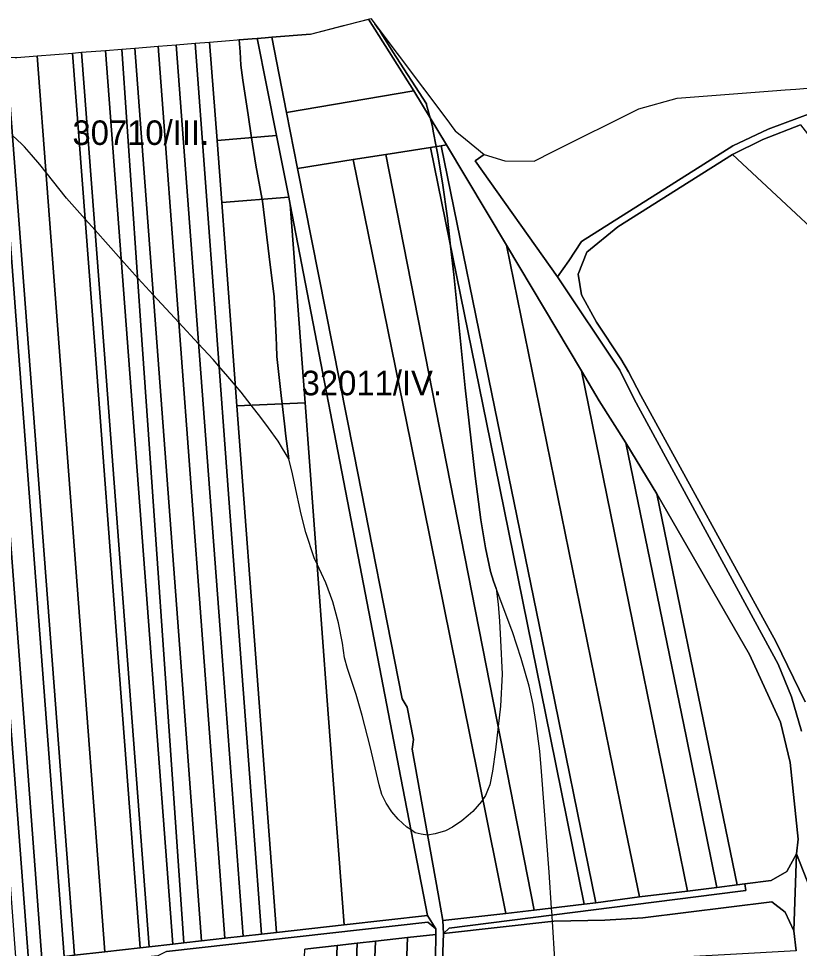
# Model space of a CAD drawing. Extents: x -521939 to -516426, y -1197857 to -1189551.
# Drawn here: x -519138 to -518660, y -1190549 to -1189980 of the extents above; entities that cross this region are included whole.
import ezdxf

# ---------------------------------------------------------------- set-up
doc = ezdxf.new("R2010")
doc.units = 0
for name, color, linetype in [('95560013', 7, 'Continuous'), ('95630013', 7, 'Continuous'), ('95640013', 7, 'Continuous'), ('95660013', 7, 'Continuous')]:
    doc.layers.add(name, color=color, linetype=linetype)

msp = doc.modelspace()

# ---------------------------------------------------------------- linework, layer by layer
at = {"layer": '95560013'}
for points in [[(-518923.63, -1189980.1), (-518895.89, -1190023.95), (-518973.66, -1190037.25), (-518982.75, -1189991.08), (-518958.98, -1189989.18)], [(-519004.08, -1190216.67), (-518990.45, -1190398.3), (-518979.89, -1190539.02), (-518989.04, -1190540.06), (-518994.21, -1190471.44), (-519009.13, -1190273.41), (-519017.06, -1190165.27), (-519029.56, -1189994.81), (-519020.78, -1189994.11), (-519016.26, -1190054.34), (-519013.41, -1190092.32)], [(-518991.78, -1189991.8), (-518979.89, -1190051.36), (-519016.26, -1190054.34), (-519020.78, -1189994.11)], [(-519084.52, -1189999.2), (-519070.46, -1190186.08), (-519057.43, -1190359.27), (-519043.37, -1190546.15), (-519057.77, -1190547.76), (-519071.62, -1190364.27), (-519085.35, -1190182.37), (-519099.08, -1190000.36)], [(-519036.64, -1190545.33), (-519043.37, -1190546.15), (-519057.43, -1190359.27), (-519070.46, -1190186.08), (-519084.52, -1189999.2), (-519074.47, -1189998.39), (-519062.17, -1190176.25), (-519057.15, -1190248.84), (-519044.8, -1190427.37)], [(-519066.59, -1189997.76), (-519053.11, -1190177.8), (-519050.47, -1190213.06), (-519036.81, -1190395.41), (-519025.67, -1190544.12), (-519036.64, -1190545.33), (-519044.8, -1190427.37), (-519057.15, -1190248.84), (-519062.17, -1190176.25), (-519074.47, -1189998.39)], [(-519011.44, -1190542.59), (-519025.67, -1190544.12), (-519036.81, -1190395.41), (-519050.47, -1190213.06), (-519053.11, -1190177.8), (-519066.59, -1189997.76), (-519052.34, -1189996.62), (-519039.07, -1190173.75), (-519025.57, -1190353.97)], [(-519000.23, -1190541.31), (-519011.44, -1190542.59), (-519025.57, -1190353.97), (-519039.07, -1190173.75), (-519052.34, -1189996.62), (-519041.28, -1189995.74), (-519027.78, -1190175.14), (-519014.35, -1190353.65)], [(-519029.56, -1189994.81), (-519017.06, -1190165.27), (-519009.13, -1190273.41), (-518994.21, -1190471.44), (-518989.04, -1190540.06), (-519000.23, -1190541.31), (-519014.35, -1190353.65), (-519027.78, -1190175.14), (-519041.28, -1189995.74)], [(-519173.46, -1190001.68), (-519158.96, -1190193.53), (-519146.06, -1190364.21), (-519131.56, -1190556.06), (-519139.11, -1190556.88), (-519153.91, -1190360.72), (-519167.49, -1190180.73), (-519181.03, -1190001.27)], [(-519123.38, -1190555.13), (-519131.56, -1190556.06), (-519146.06, -1190364.21), (-519158.96, -1190193.53), (-519173.46, -1190001.68), (-519165.08, -1190002.12), (-519151.32, -1190184.6), (-519137.79, -1190364.03)], [(-519151.35, -1190002.84), (-519137.72, -1190183.43), (-519123.85, -1190367.2), (-519109.78, -1190553.62), (-519123.38, -1190555.13), (-519137.79, -1190364.03), (-519151.32, -1190184.6), (-519165.08, -1190002.12), (-519156.46, -1190002.57)], [(-519103.47, -1190552.85), (-519109.78, -1190553.62), (-519123.85, -1190367.2), (-519137.72, -1190183.43), (-519151.35, -1190002.84), (-519144.96, -1190003.18)], [(-519103.47, -1190552.85), (-519144.96, -1190003.18), (-519139.71, -1190003.46), (-519138.66, -1190003.51), (-519126.22, -1190002.51), (-519084.87, -1190550.8)], [(-519084.87, -1190550.8), (-519126.22, -1190002.51), (-519104.6, -1190000.8), (-519090.88, -1190182.62), (-519077.08, -1190365.5), (-519063.28, -1190548.38)], [(-519057.77, -1190547.76), (-519063.28, -1190548.38), (-519077.08, -1190365.5), (-519090.88, -1190182.62), (-519104.6, -1190000.8), (-519099.08, -1190000.36), (-519085.35, -1190182.37), (-519071.62, -1190364.27)], [(-518973.66, -1190037.25), (-518895.89, -1190023.95), (-518875.89, -1190056.99), (-518879.07, -1190057.5), (-518885.65, -1190058.53), (-518913.02, -1190062.9), (-518932.9, -1190066.01), (-518966.93, -1190071.42)], [(-518659.18, -1190044.75), (-518545.67, -1190190.78), (-518583.4, -1190192.5), (-518614.2, -1190143.77), (-518700.81, -1190062.95), (-518682.38, -1190053.63)], [(-518979.89, -1190051.36), (-518972.36, -1190089.08), (-519013.41, -1190092.32), (-519016.26, -1190054.34)], [(-518757.87, -1190517.24), (-518784.42, -1190520.79), (-518814.07, -1190375.66), (-518846.19, -1190218.44), (-518879.07, -1190057.5), (-518875.89, -1190056.99), (-518839.22, -1190118.41), (-518803.27, -1190294.66), (-518767.32, -1190470.91)], [(-518913.02, -1190062.9), (-518885.65, -1190058.53), (-518849.02, -1190238.85), (-518812.26, -1190419.81), (-518791.55, -1190521.76), (-518822.2, -1190525.44), (-518842.86, -1190420.22), (-518877.94, -1190241.56)], [(-518885.65, -1190058.53), (-518879.07, -1190057.5), (-518846.19, -1190218.44), (-518814.07, -1190375.66), (-518784.42, -1190520.79), (-518791.55, -1190521.76), (-518812.26, -1190419.81), (-518849.02, -1190238.85)], [(-518966.93, -1190071.42), (-518932.9, -1190066.01), (-518897.78, -1190239.4), (-518861.39, -1190419.06), (-518839.46, -1190527.33), (-518878.11, -1190531.65), (-518880.88, -1190515.41), (-518896.92, -1190426.87), (-518896.05, -1190420.93), (-518899.95, -1190401.14), (-518903.01, -1190395.98), (-518932.65, -1190245.48)], [(-518822.2, -1190525.44), (-518839.46, -1190527.33), (-518861.39, -1190419.06), (-518897.78, -1190239.4), (-518932.9, -1190066.01), (-518913.02, -1190062.9), (-518877.94, -1190241.56), (-518842.86, -1190420.22)], [(-518972.36, -1190089.08), (-518971.47, -1190093.53), (-518962.42, -1190214.8), (-519004.08, -1190216.67), (-519013.41, -1190092.32)], [(-518971.47, -1190093.53), (-518936.41, -1190275.14), (-518903.74, -1190444.37), (-518887.46, -1190528.7), (-518938.57, -1190534.39), (-518949.02, -1190394.36), (-518962.42, -1190214.8)], [(-518839.22, -1190118.41), (-518793.23, -1190195.23), (-518757.56, -1190370.58), (-518728.43, -1190513.78), (-518757.87, -1190517.24), (-518767.32, -1190470.91), (-518803.27, -1190294.66)], [(-518710.37, -1190511.47), (-518728.43, -1190513.78), (-518757.56, -1190370.58), (-518793.23, -1190195.23), (-518782.38, -1190213.72), (-518766.07, -1190239.39), (-518729.11, -1190419.93)], [(-518962.42, -1190214.8), (-518949.02, -1190394.36), (-518938.57, -1190534.39), (-518979.89, -1190539.02), (-518990.45, -1190398.3), (-519004.08, -1190216.67)], [(-518766.07, -1190239.39), (-518747.14, -1190270.5), (-518710.72, -1190448.38), (-518698.12, -1190509.92), (-518710.37, -1190511.47), (-518729.11, -1190419.93)], [(-518747.14, -1190270.5), (-518690.5, -1190368.8), (-518671.54, -1190410.25), (-518665.58, -1190435.02), (-518660.73, -1190481.86), (-518661.8, -1190490.82), (-518667.64, -1190501.77), (-518677.22, -1190507.17), (-518693.26, -1190509.28), (-518698.12, -1190509.92), (-518710.72, -1190448.38)], [(-518878.56, -1190562.15), (-518877.74, -1190539.66), (-518810.26, -1190532.19), (-518779.08, -1190531.51), (-518755.65, -1190530.1), (-518676.76, -1190520.2), (-518668.57, -1190526.63), (-518663.34, -1190537.95), (-518662, -1190550.2), (-518702.05, -1190552.41)], [(-518882.35, -1190540.18), (-518882.55, -1190554.53), (-518892.95, -1190747.59), (-518907.67, -1190747.1), (-518900.82, -1190569.39), (-518899.77, -1190542.15)], [(-518959.03, -1190969.1), (-518951.98, -1190787.29), (-518944.93, -1190605.48), (-518942.66, -1190546.94), (-518930.55, -1190545.57), (-518933.05, -1190610.33), (-518940.02, -1190790.88), (-518946.89, -1190968.84)], [(-518930.55, -1190545.57), (-518919.4, -1190544.34), (-518922.11, -1190614.44), (-518928.88, -1190789.56), (-518935.8, -1190968.56), (-518946.89, -1190968.84), (-518940.02, -1190790.88), (-518933.05, -1190610.33)], [(-518919.4, -1190544.34), (-518899.77, -1190542.15), (-518900.82, -1190569.39), (-518907.67, -1190747.1), (-518909.74, -1190800.93), (-518916.17, -1190968.14), (-518935.8, -1190968.56), (-518928.88, -1190789.56), (-518922.11, -1190614.44)], [(-518978.95, -1190969.53), (-518972.32, -1190800.1), (-518964.95, -1190611.76), (-518962.5, -1190549.15), (-518942.66, -1190546.94), (-518944.93, -1190605.48), (-518951.98, -1190787.29), (-518959.03, -1190969.1)]]:
    msp.add_lwpolyline(points, close=True, dxfattribs=at)
at = {"layer": '95630013'}
for points in [[(-518627.12, -1190579.12), (-518661.8, -1190490.82), (-518660.73, -1190481.86), (-518665.58, -1190435.02), (-518671.54, -1190410.25), (-518690.5, -1190368.8), (-518747.14, -1190270.5), (-518766.07, -1190239.39), (-518782.38, -1190213.72), (-518793.23, -1190195.23), (-518839.22, -1190118.41), (-518875.89, -1190056.99), (-518895.89, -1190023.95), (-518923.63, -1189980.1), (-518922.19, -1189979.73), (-518874.49, -1190043.1), (-518872.51, -1190045.74), (-518870.48, -1190048.43), (-518864.3, -1190053.47), (-518852.72, -1190062.92), (-518858.27, -1190066.88), (-518807.85, -1190137.81), (-518769.79, -1190194.85), (-518760.96, -1190212.6), (-518672.95, -1190374.72), (-518664.69, -1190394.88), (-518658.7, -1190415.83)], [(-518662, -1190550.2), (-518663.34, -1190537.95), (-518661.8, -1190490.82), (-518627.12, -1190579.12)]]:
    msp.add_lwpolyline(points, dxfattribs=at)
at = {"layer": '95640013'}
for points in [[(-518882.55, -1190554.53), (-518882.35, -1190540.18), (-518882.48, -1190536.75), (-518887.46, -1190528.7), (-518903.74, -1190444.37), (-518936.41, -1190275.14), (-518971.47, -1190093.53), (-518972.36, -1190089.08), (-518979.89, -1190051.36), (-518991.78, -1189991.8), (-518982.75, -1189991.08), (-518973.66, -1190037.25), (-518966.93, -1190071.42), (-518932.65, -1190245.48), (-518903.01, -1190395.98), (-518899.95, -1190401.14), (-518896.05, -1190420.93), (-518896.92, -1190426.87), (-518880.88, -1190515.41), (-518878.11, -1190531.65), (-518877.74, -1190539.66), (-518878.56, -1190562.15)], [(-518637.85, -1190032.2), (-518659.99, -1190040.35), (-518679.13, -1190047.44), (-518700.76, -1190057.67), (-518793.23, -1190116.22), (-518800.92, -1190127.9), (-518807.85, -1190137.81), (-518858.27, -1190066.88), (-518852.72, -1190062.92), (-518840.17, -1190066.73), (-518822.31, -1190066.94), (-518810.55, -1190061.06), (-518758.1, -1190034.86), (-518734.78, -1190028.38), (-518684.3, -1190024.57), (-518676.37, -1190023.97), (-518668.76, -1190023.4), (-518662.16, -1190022.9), (-518655.1, -1190022.37)], [(-518658.7, -1190415.83), (-518664.69, -1190394.88), (-518672.95, -1190374.72), (-518760.96, -1190212.6), (-518769.79, -1190194.85), (-518807.85, -1190137.81), (-518800.92, -1190127.9), (-518793.23, -1190116.22), (-518700.76, -1190057.67), (-518679.13, -1190047.44), (-518659.99, -1190040.35), (-518637.85, -1190032.2)], [(-518659.18, -1190044.75), (-518682.38, -1190053.63), (-518700.81, -1190062.95), (-518770.96, -1190107.15), (-518790.08, -1190122.73), (-518795.26, -1190136.18), (-518793.36, -1190148.8), (-518784.15, -1190165.5), (-518769.16, -1190188.04), (-518764.54, -1190195.99), (-518757.02, -1190210.42), (-518674.29, -1190361.03), (-518656.44, -1190397.83)], [(-518656.44, -1190397.83), (-518674.29, -1190361.03), (-518757.02, -1190210.42), (-518764.54, -1190195.99), (-518769.16, -1190188.04), (-518784.15, -1190165.5), (-518793.36, -1190148.8), (-518795.26, -1190136.18), (-518790.08, -1190122.73), (-518770.96, -1190107.15), (-518700.81, -1190062.95), (-518614.2, -1190143.77)], [(-519139.11, -1190556.88), (-519131.56, -1190556.06), (-519123.38, -1190555.13), (-519109.78, -1190553.62), (-519103.47, -1190552.85), (-519084.87, -1190550.8), (-519063.28, -1190548.38), (-519057.77, -1190547.76), (-519043.37, -1190546.15), (-519036.64, -1190545.33), (-519025.67, -1190544.12), (-519011.44, -1190542.59), (-519000.23, -1190541.31), (-518989.04, -1190540.06), (-518979.89, -1190539.02), (-518938.57, -1190534.39), (-518887.46, -1190528.7), (-518882.48, -1190536.75), (-518887.27, -1190532.68), (-519047.1, -1190550.59), (-519052.5, -1190553.21), (-519072.55, -1190555.45), (-519078.39, -1190554.09), (-519168.97, -1190564.24)], [(-519047.1, -1190550.59), (-518887.27, -1190532.68), (-518882.48, -1190536.75), (-518882.35, -1190540.18), (-518899.77, -1190542.15), (-518919.4, -1190544.34), (-518930.55, -1190545.57), (-518942.66, -1190546.94), (-518962.5, -1190549.15)]]:
    msp.add_lwpolyline(points, dxfattribs=at)
for points in [[(-518661.8, -1190490.82), (-518663.34, -1190537.95), (-518668.57, -1190526.63), (-518676.76, -1190520.2), (-518755.65, -1190530.1), (-518779.08, -1190531.51), (-518810.26, -1190532.19), (-518877.74, -1190539.66), (-518874.29, -1190536.33), (-518697.59, -1190513.92), (-518692.74, -1190513.36), (-518693.26, -1190509.28), (-518677.22, -1190507.17), (-518667.64, -1190501.77)], [(-518693.26, -1190509.28), (-518692.74, -1190513.36), (-518697.59, -1190513.92), (-518874.29, -1190536.33), (-518877.74, -1190539.66), (-518878.11, -1190531.65), (-518839.46, -1190527.33), (-518822.2, -1190525.44), (-518791.55, -1190521.76), (-518784.42, -1190520.79), (-518757.87, -1190517.24), (-518728.43, -1190513.78), (-518710.37, -1190511.47), (-518698.12, -1190509.92)]]:
    msp.add_lwpolyline(points, close=True, dxfattribs=at)
at = {"layer": '95660013'}
for points in [[(-518958.98, -1189989.18), (-518938.8, -1189984), (-518924.17, -1189980.24), (-518923.63, -1189980.1), (-518922.19, -1189979.73), (-518919.79, -1189982.92), (-518917.2, -1189986.36), (-518916.91, -1189986.86), (-518915.52, -1189989.25), (-518908.61, -1190000), (-518888.18, -1190031.8), (-518888, -1190032.48), (-518885.88, -1190040.48), (-518884.47, -1190045.82), (-518883.96, -1190048.58), (-518882.21, -1190057.99), (-518881.46, -1190062.05), (-518878.35, -1190080.25), (-518875.33, -1190101.81), (-518873.37, -1190118.97), (-518871.39, -1190136.35), (-518864.44, -1190205.66), (-518858.41, -1190259.68), (-518854.93, -1190286.57), (-518852.09, -1190303.67), (-518848.85, -1190318.16), (-518847.17, -1190323.98), (-518845.43, -1190328.53), (-518844.18, -1190338.01), (-518843.37, -1190348.55), (-518842.79, -1190360.03), (-518841.86, -1190380.89), (-518842.91, -1190400.48), (-518844.27, -1190413.02), (-518845.81, -1190427.14), (-518847.66, -1190440.36), (-518849.28, -1190448.7), (-518850.32, -1190451.12), (-518852.07, -1190455.19), (-518853.58, -1190457.62), (-518854.38, -1190458.9), (-518859.72, -1190464.93), (-518862.69, -1190467.4), (-518866.55, -1190470.61), (-518872.12, -1190474.67), (-518876.52, -1190476.87), (-518882.78, -1190478.72), (-518887.42, -1190479.42), (-518891.36, -1190478.95), (-518894.95, -1190478.03), (-518897.58, -1190476.3), (-518900.05, -1190474.67), (-518905.5, -1190469.68), (-518909.33, -1190465.16), (-518912.8, -1190459.83), (-518915.35, -1190454.5), (-518916.98, -1190448.7), (-518922.54, -1190425.29), (-518927.41, -1190406.28), (-518931.12, -1190393.3), (-518936.45, -1190377.53), (-518938.19, -1190371.04), (-518939.58, -1190362), (-518941.9, -1190349.48), (-518945.37, -1190336.73), (-518949.78, -1190325.14), (-518955.05, -1190313.53), (-518956.73, -1190309.84), (-518961.83, -1190294.31), (-518964.85, -1190282.95), (-518968.56, -1190265.1), (-518970.14, -1190258.28), (-518972.26, -1190249.1), (-518974.06, -1190235.3), (-518975.05, -1190227.66), (-518976.42, -1190215.43), (-518977, -1190210.3), (-518979.68, -1190186.51), (-518979.95, -1190179.86), (-518980.15, -1190174.92), (-518981.31, -1190150.11), (-518984.32, -1190125.31), (-518988.49, -1190091.46), (-518988.69, -1190090.37), (-518992.43, -1190069.44), (-518995.09, -1190052.61), (-518997.3, -1190038.61), (-519000.55, -1190017.51), (-519001.65, -1190008.24), (-519002.2, -1190000), (-519002.69, -1189992.68), (-518994.66, -1189992.05), (-518991.78, -1189991.82), (-518986.84, -1189991.44), (-518982.74, -1189991.11), (-518958.98, -1189989.18)], [(-518809.53, -1190555.57), (-518811.04, -1190532.28), (-518811.22, -1190529.45), (-518811.29, -1190528.34), (-518811.56, -1190524.16), (-518813, -1190502.02), (-518817.84, -1190440.5), (-518818.77, -1190427.98), (-518821.09, -1190411.06), (-518822.94, -1190399.47), (-518825.26, -1190388.34), (-518830.13, -1190371.42), (-518835.57, -1190355.1), (-518835.92, -1190354.03), (-518845.43, -1190328.53), (-518847.17, -1190323.98), (-518848.85, -1190318.16), (-518852.09, -1190303.67), (-518854.93, -1190286.57), (-518858.41, -1190259.68), (-518864.44, -1190205.66), (-518871.39, -1190136.35), (-518873.37, -1190118.97), (-518875.33, -1190101.81), (-518878.35, -1190080.25), (-518881.46, -1190062.05), (-518882.21, -1190057.99), (-518883.96, -1190048.58), (-518884.47, -1190045.82), (-518885.88, -1190040.48), (-518888, -1190032.48), (-518888.18, -1190031.8), (-518908.61, -1190000), (-518915.52, -1189989.25), (-518916.91, -1189986.86), (-518917.2, -1189986.36), (-518919.79, -1189982.92), (-518874.49, -1190043.1), (-518872.51, -1190045.74), (-518870.48, -1190048.43), (-518864.3, -1190053.47), (-518852.72, -1190062.92), (-518840.17, -1190066.73), (-518822.31, -1190066.94), (-518810.55, -1190061.06), (-518758.1, -1190034.86), (-518734.78, -1190028.38), (-518684.3, -1190024.57), (-518676.37, -1190023.97), (-518668.76, -1190023.4), (-518662.16, -1190022.9), (-518655.1, -1190022.37)], [(-519138.66, -1190003.51), (-519126.22, -1190002.51), (-519104.6, -1190000.8), (-519099.08, -1190000.36), (-519084.52, -1189999.2), (-519074.47, -1189998.39), (-519066.59, -1189997.76), (-519052.34, -1189996.62), (-519041.28, -1189995.74), (-519029.56, -1189994.81), (-519020.78, -1189994.11), (-518991.78, -1189991.8), (-518982.75, -1189991.08), (-518958.98, -1189989.18), (-518982.74, -1189991.11), (-518986.84, -1189991.44), (-518991.78, -1189991.82), (-518994.66, -1189992.05), (-519002.69, -1189992.68), (-519002.2, -1190000), (-519001.65, -1190008.24), (-519000.55, -1190017.51), (-518997.3, -1190038.61), (-518995.09, -1190052.61), (-518992.43, -1190069.44), (-518988.69, -1190090.37), (-518988.49, -1190091.46), (-518984.32, -1190125.31), (-518981.31, -1190150.11), (-518980.15, -1190174.92), (-518979.95, -1190179.86), (-518979.68, -1190186.51), (-518977, -1190210.3), (-518976.42, -1190215.43), (-518975.05, -1190227.66), (-518974.06, -1190235.3), (-518972.26, -1190249.1), (-518976.14, -1190242.74), (-518978.76, -1190238.44), (-518984.78, -1190230.19), (-518989.42, -1190223.83), (-518995.28, -1190216.28), (-519001.47, -1190208.3), (-519005.02, -1190204.18), (-519009.64, -1190198.81), (-519015.06, -1190192.51), (-519018.63, -1190188.37), (-519027.51, -1190178.78), (-519039.68, -1190165.63), (-519055.28, -1190148.77), (-519061.99, -1190141.52), (-519064.76, -1190138.52), (-519074.89, -1190127.17), (-519090.86, -1190109.29), (-519096.93, -1190102.5), (-519108.34, -1190089.72), (-519120.84, -1190073.83), (-519124.57, -1190069.09), (-519129.73, -1190063.19), (-519134.08, -1190058.2), (-519135.7, -1190056.65), (-519141.33, -1190051.27)], [(-518809.53, -1190555.57), (-518811.04, -1190532.28), (-518811.22, -1190529.45), (-518811.29, -1190528.34), (-518811.56, -1190524.16), (-518813, -1190502.02), (-518817.84, -1190440.5), (-518818.77, -1190427.98), (-518821.09, -1190411.06), (-518822.94, -1190399.47), (-518825.26, -1190388.34), (-518830.13, -1190371.42), (-518835.57, -1190355.1), (-518835.92, -1190354.03), (-518845.43, -1190328.53), (-518844.18, -1190338.01), (-518843.37, -1190348.55), (-518842.79, -1190360.03), (-518841.86, -1190380.89), (-518842.91, -1190400.48), (-518844.27, -1190413.02), (-518845.81, -1190427.14), (-518847.66, -1190440.36), (-518849.28, -1190448.7), (-518850.32, -1190451.12), (-518852.07, -1190455.19), (-518853.58, -1190457.62), (-518854.38, -1190458.9), (-518859.72, -1190464.93), (-518862.69, -1190467.4), (-518866.55, -1190470.61), (-518872.12, -1190474.67), (-518876.52, -1190476.87), (-518882.78, -1190478.72), (-518887.42, -1190479.42), (-518891.36, -1190478.95), (-518894.95, -1190478.03), (-518897.58, -1190476.3), (-518900.05, -1190474.67), (-518905.5, -1190469.68), (-518909.33, -1190465.16), (-518912.8, -1190459.83), (-518915.35, -1190454.5), (-518916.98, -1190448.7), (-518922.54, -1190425.29), (-518927.41, -1190406.28), (-518931.12, -1190393.3), (-518936.45, -1190377.53), (-518938.19, -1190371.04), (-518939.58, -1190362), (-518941.9, -1190349.48), (-518945.37, -1190336.73), (-518949.78, -1190325.14), (-518955.05, -1190313.53), (-518956.73, -1190309.84), (-518961.83, -1190294.31), (-518964.85, -1190282.95), (-518968.56, -1190265.1), (-518970.14, -1190258.28), (-518972.26, -1190249.1), (-518976.14, -1190242.74), (-518978.76, -1190238.44), (-518984.78, -1190230.19), (-518989.42, -1190223.83), (-518995.28, -1190216.28), (-519001.47, -1190208.3), (-519005.02, -1190204.18), (-519009.64, -1190198.81), (-519015.06, -1190192.51), (-519018.63, -1190188.37), (-519027.51, -1190178.78), (-519039.68, -1190165.63), (-519055.28, -1190148.77), (-519061.99, -1190141.52), (-519064.76, -1190138.52), (-519074.89, -1190127.17), (-519090.86, -1190109.29), (-519096.93, -1190102.5), (-519108.34, -1190089.72), (-519120.84, -1190073.83), (-519124.57, -1190069.09), (-519129.73, -1190063.19), (-519134.08, -1190058.2), (-519135.7, -1190056.65), (-519141.33, -1190051.27)]]:
    msp.add_lwpolyline(points, dxfattribs=at)

# ---------------------------------------------------------------- texts
for s, p in [('30710/III.', (-519104.71, -1190057.05)), ('32011/IV.', (-518964.48, -1190210.25))]:
    msp.add_text(s, height=15, rotation=0, dxfattribs=at).set_placement(p)

doc.saveas('drawing.dxf')
